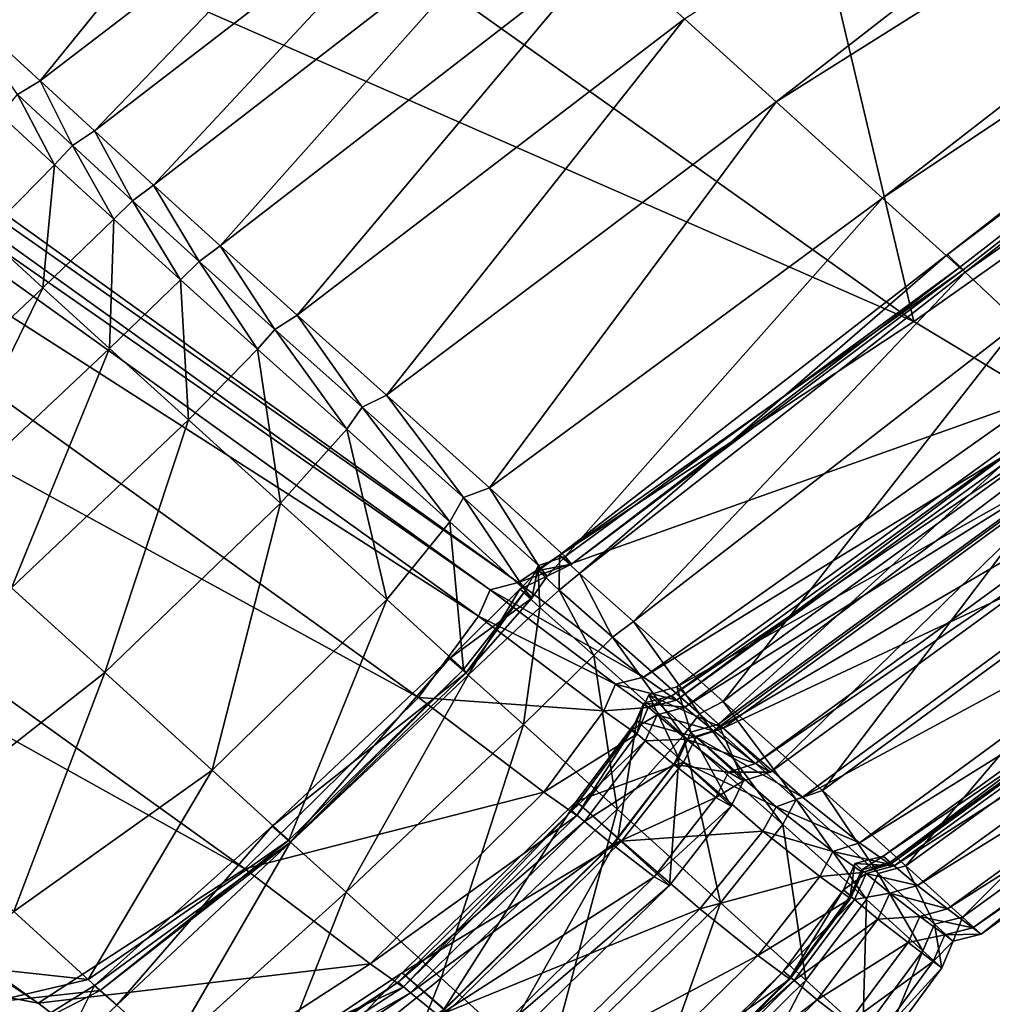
# Model space of a CAD drawing. Header units: millimetres. Extents: x 2387 to 13955, y -4964 to 364.
# Tile 755 of 1056: x 2548 to 2555, y 171 to 178. Entities that reach past the tile are written whole.
import ezdxf

# ---------------------------------------------------------------- set-up
doc = ezdxf.new("R2010")
doc.units = ezdxf.units.MM
doc.header["$MEASUREMENT"] = 0
doc.layers.add('Predefinito', color=7, linetype='Continuous', true_color=0x000000)

# ---------------------------------------------------------------- blocks, each defined once
blk = doc.blocks.new('Blocco 09')
at = {"layer": 'Predefinito'}
for points in [[(-860.8922, -78.61, 483.7118), (-868.8301, -83.9453, 483.7041), (-857.7695, -91.7982, 440.4934)], [(-857.7695, -91.7982, 440.4934), (-849.8315, -86.1936, 440.4954), (-860.8922, -78.61, 483.7118)], [(-857.7695, -91.7982, 440.4934), (-868.8301, -83.9453, 483.7041), (-871.6475, -85.7134, 483.6811)], [(-850.8221, -84.0773, 13.8751), (-858.7481, -90.2352, 13.9088), (-859.4015, -89.6432, 13.5169)], [(-858.7481, -90.2352, 13.9088), (-850.8221, -84.0773, 13.8751), (-850.0612, -84.7694, 14.7418)], [(-850.0612, -84.7694, 14.7418), (-857.9922, -90.9209, 14.7609), (-858.7481, -90.2352, 13.9088)], [(-857.9922, -90.9209, 14.7609), (-850.0612, -84.7694, 14.7418), (-849.5021, -85.2568, 15.6518)], [(-857.5287, -91.3222, 16.3586), (-849.5579, -85.0992, 16.3468), (-849.4541, -85.2363, 16.179)], [(-849.4541, -85.2363, 16.179), (-849.5579, -85.0992, 16.3468), (-857.5287, -91.3222, 16.3586)], [(-849.4541, -85.2363, 16.179), (-857.4023, -91.4463, 16.205), (-857.5287, -91.3222, 16.3586)], [(-857.5287, -91.3222, 16.3586), (-857.4164, -91.4298, 16.183), (-849.4541, -85.2363, 16.179)], [(-849.5021, -85.2568, 15.6518), (-849.4541, -85.2363, 16.179), (-857.4164, -91.4298, 16.183)], [(-857.4023, -91.4463, 16.205), (-849.4541, -85.2363, 16.179), (-849.0947, -85.6274, 16.2026)], [(-849.5021, -85.2568, 15.6518), (-857.4446, -91.4144, 15.6575), (-857.9922, -90.9209, 14.7609)], [(-857.4164, -91.4298, 16.183), (-857.4446, -91.4144, 15.6575), (-849.5021, -85.2568, 15.6518)], [(-849.0947, -85.6274, 16.2026), (-857.0176, -91.8081, 16.239), (-857.4023, -91.4463, 16.205)], [(-860.5871, -93.6558, 440.4881), (-871.6475, -85.7134, 483.6811), (-871.8464, -85.7658, 483.6657)], [(-871.6475, -85.7134, 483.6811), (-860.5871, -93.6558, 440.4881), (-857.7695, -91.7982, 440.4934)], [(-860.7862, -93.7081, 440.4846), (-871.8464, -85.7658, 483.6657), (-871.9285, -85.9542, 483.6811)], [(-871.8464, -85.7658, 483.6657), (-860.7862, -93.7081, 440.4846), (-860.5871, -93.6558, 440.4881)], [(-860.8683, -93.8967, 440.488), (-871.9285, -85.9542, 483.6811), (-872.3569, -86.5322, 483.704)], [(-871.9285, -85.9542, 483.6811), (-860.8683, -93.8967, 440.488), (-860.7862, -93.7081, 440.4846)], [(-849.8315, -86.1936, 440.4954), (-857.7695, -91.7982, 440.4934), (-856.8743, -92.3364, 435.4785)], [(-861.2964, -94.475, 440.4933), (-872.3569, -86.5322, 483.704), (-873.5945, -87.7534, 483.7117)], [(-872.3569, -86.5322, 483.704), (-861.2964, -94.475, 440.4933), (-860.8683, -93.8967, 440.488)], [(-863.9913, -90.0842, 13.3825), (-864.5934, -89.5336, 13.0422), (-861.8345, -87.4259, 12.9178)], [(-861.8345, -87.4259, 12.9178), (-861.2328, -87.9733, 13.2567), (-863.9913, -90.0842, 13.3825)], [(-862.5338, -95.6963, 440.495), (-873.5945, -87.7534, 483.7117), (-875.0635, -88.7107, 483.6549)], [(-873.5945, -87.7534, 483.7117), (-862.5338, -95.6963, 440.495), (-861.2964, -94.475, 440.4933)], [(-863.6047, -90.4401, 13.6059), (-863.9913, -90.0842, 13.3825), (-861.2328, -87.9733, 13.2567)], [(-861.2328, -87.9733, 13.2567), (-860.8504, -88.3216, 13.4777), (-863.6047, -90.4401, 13.6059)], [(-863.1838, -90.8265, 13.602), (-863.6047, -90.4401, 13.6059), (-860.8504, -88.3216, 13.4777)], [(-860.8504, -88.3216, 13.4777), (-860.4352, -88.7019, 13.4729), (-863.1838, -90.8265, 13.602)], [(-876.1865, -88.4968, 483.4846), (-865.1293, -96.4367, 440.4404), (-864.0037, -96.6528, 440.4814)], [(-864.0037, -96.6528, 440.4814), (-875.0635, -88.7107, 483.6549), (-876.1865, -88.4968, 483.4846)], [(-875.0635, -88.7107, 483.6549), (-864.0037, -96.6528, 440.4814), (-862.5338, -95.6963, 440.495)], [(-862.7087, -91.2588, 13.5526), (-863.1838, -90.8265, 13.602), (-860.4352, -88.7019, 13.4729)], [(-860.4352, -88.7019, 13.4729), (-859.9611, -89.1354, 13.425), (-862.7087, -91.2588, 13.5526)], [(-862.1601, -91.7523, 13.6394), (-862.7087, -91.2588, 13.5526), (-859.9611, -89.1354, 13.425)], [(-859.9611, -89.1354, 13.425), (-859.4015, -89.6432, 13.5169), (-862.1601, -91.7523, 13.6394)], [(-864.5934, -89.5336, 13.0422), (-863.9913, -90.0842, 13.3825), (-864.1523, -90.183, 13.4657)], [(-861.525, -92.322, 14.0116), (-862.1601, -91.7523, 13.6394), (-859.4015, -89.6432, 13.5169)], [(-859.4015, -89.6432, 13.5169), (-858.7481, -90.2352, 13.9088), (-861.525, -92.322, 14.0116)], [(-863.7604, -90.5453, 13.6912), (-864.1523, -90.183, 13.4657), (-863.9913, -90.0842, 13.3825)], [(-863.9913, -90.0842, 13.3825), (-863.6047, -90.4401, 13.6059), (-863.7604, -90.5453, 13.6912)], [(-863.8875, -90.6823, 13.6059), (-864.2737, -90.3266, 13.3826), (-864.1523, -90.183, 13.4657)], [(-864.1523, -90.183, 13.4657), (-863.7604, -90.5453, 13.6912), (-863.8875, -90.6823, 13.6059)], [(-860.79, -92.9827, 14.8183), (-861.525, -92.322, 14.0116), (-858.7481, -90.2352, 13.9088)], [(-858.7481, -90.2352, 13.9088), (-857.9922, -90.9209, 14.7609), (-860.79, -92.9827, 14.8183)], [(-864.2737, -90.3266, 13.3826), (-863.8875, -90.6823, 13.6059), (-864.3826, -91.1828, 13.4779)], [(-863.3341, -90.9381, 13.6886), (-863.7604, -90.5453, 13.6912), (-863.6047, -90.4401, 13.6059)], [(-863.6047, -90.4401, 13.6059), (-863.1838, -90.8265, 13.602), (-863.3341, -90.9381, 13.6886)], [(-863.4669, -91.0686, 13.602), (-863.8875, -90.6823, 13.6059), (-863.7604, -90.5453, 13.6912)], [(-863.7604, -90.5453, 13.6912), (-863.3341, -90.9381, 13.6886), (-863.4669, -91.0686, 13.602)], [(-863.9706, -91.5589, 13.4719), (-864.3826, -91.1828, 13.4779), (-863.8875, -90.6823, 13.6059)], [(-863.8875, -90.6823, 13.6059), (-863.4669, -91.0686, 13.602), (-863.9706, -91.5589, 13.4719)], [(-862.8584, -91.3713, 13.6386), (-863.3341, -90.9381, 13.6886), (-863.1838, -90.8265, 13.602)], [(-863.1838, -90.8265, 13.602), (-862.7087, -91.2588, 13.5526), (-862.8584, -91.3713, 13.6386)], [(-860.2517, -93.4718, 15.6717), (-860.79, -92.9827, 14.8183), (-857.9922, -90.9209, 14.7609)], [(-857.9922, -90.9209, 14.7609), (-857.4446, -91.4144, 15.6575), (-860.2517, -93.4718, 15.6717)], [(-862.9921, -91.5009, 13.5525), (-863.4669, -91.0686, 13.602), (-863.3341, -90.9381, 13.6886)], [(-863.3341, -90.9381, 13.6886), (-862.8584, -91.3713, 13.6386), (-862.9921, -91.5009, 13.5525)], [(-863.4972, -91.9895, 13.4234), (-863.9706, -91.5589, 13.4719), (-863.4669, -91.0686, 13.602)], [(-863.4669, -91.0686, 13.602), (-862.9921, -91.5009, 13.5525), (-863.4972, -91.9895, 13.4234)], [(-864.3826, -91.1828, 13.4779), (-863.9706, -91.5589, 13.4719), (-865.2336, -92.7498, 13.4284)], [(-862.3184, -91.8546, 13.7217), (-862.8584, -91.3713, 13.6386), (-862.7087, -91.2588, 13.5526)], [(-862.7087, -91.2588, 13.5526), (-862.1601, -91.7523, 13.6394), (-862.3184, -91.8546, 13.7217)], [(-860.1498, -93.5926, 16.2721), (-860.2931, -93.4619, 16.377), (-857.5287, -91.3222, 16.3586)], [(-857.4164, -91.4298, 16.183), (-857.5287, -91.3222, 16.3586), (-860.2931, -93.4619, 16.377)], [(-857.5287, -91.3222, 16.3586), (-857.4023, -91.4463, 16.205), (-860.1498, -93.5926, 16.2721)], [(-862.4433, -91.9944, 13.6394), (-862.9921, -91.5009, 13.5525), (-862.8584, -91.3713, 13.6386)], [(-862.8584, -91.3713, 13.6386), (-862.3184, -91.8546, 13.7217), (-862.4433, -91.9944, 13.6394)], [(-860.2065, -93.5266, 16.1841), (-860.2517, -93.4718, 15.6717), (-857.4446, -91.4144, 15.6575)], [(-857.4446, -91.4144, 15.6575), (-857.4164, -91.4298, 16.183), (-860.2065, -93.5266, 16.1841)], [(-860.2931, -93.4619, 16.377), (-860.2065, -93.5266, 16.1841), (-857.4164, -91.4298, 16.183)], [(-859.7651, -93.9346, 16.3455), (-860.1498, -93.5926, 16.2721), (-857.4023, -91.4463, 16.205)], [(-857.4023, -91.4463, 16.205), (-857.0176, -91.8081, 16.239), (-859.7651, -93.9346, 16.3455)], [(-862.9352, -92.4984, 13.5159), (-863.4972, -91.9895, 13.4234), (-862.9921, -91.5009, 13.5525)], [(-862.9921, -91.5009, 13.5525), (-862.4433, -91.9944, 13.6394), (-862.9352, -92.4984, 13.5159)], [(-864.761, -93.1792, 13.3801), (-865.2336, -92.7498, 13.4284), (-863.9706, -91.5589, 13.4719)], [(-863.9706, -91.5589, 13.4719), (-863.4972, -91.9895, 13.4234), (-864.761, -93.1792, 13.3801)], [(-861.6966, -92.4081, 14.0802), (-862.3184, -91.8546, 13.7217), (-862.1601, -91.7523, 13.6394)], [(-862.1601, -91.7523, 13.6394), (-861.525, -92.322, 14.0116), (-861.6966, -92.4081, 14.0802)], [(-856.8743, -92.3364, 435.4785), (-857.7695, -91.7982, 440.4934), (-860.5871, -93.6558, 440.4881)], [(-859.127, -94.5039, 17.0733), (-859.7651, -93.9346, 16.3455), (-857.0176, -91.8081, 16.239)], [(-857.0176, -91.8081, 16.239), (-856.3546, -92.4132, 16.9769), (-859.127, -94.5039, 17.0733)], [(-861.8076, -92.564, 14.0116), (-862.4433, -91.9944, 13.6394), (-862.3184, -91.8546, 13.7217)], [(-862.3184, -91.8546, 13.7217), (-861.6966, -92.4081, 14.0802), (-861.8076, -92.564, 14.0116)], [(-864.1943, -93.6938, 13.4745), (-864.761, -93.1792, 13.3801), (-863.4972, -91.9895, 13.4234)], [(-863.4972, -91.9895, 13.4234), (-862.9352, -92.4984, 13.5159), (-864.1943, -93.6938, 13.4745)], [(-862.2784, -93.0926, 13.9086), (-862.9352, -92.4984, 13.5159), (-862.4433, -91.9944, 13.6394)], [(-862.4433, -91.9944, 13.6394), (-861.8076, -92.564, 14.0116), (-862.2784, -93.0926, 13.9086)], [(-860.9761, -93.0516, 14.8566), (-861.6966, -92.4081, 14.0802), (-861.525, -92.322, 14.0116)], [(-861.525, -92.322, 14.0116), (-860.79, -92.9827, 14.8183), (-860.9761, -93.0516, 14.8566)], [(-859.1598, -94.6643, 426.6525), (-859.4573, -94.399, 426.4341), (-856.5965, -92.3202, 426.4522)], [(-856.2908, -92.6161, 426.3886), (-856.5965, -92.3202, 426.4522), (-859.4573, -94.399, 426.4341)], [(-856.5965, -92.3202, 426.4522), (-856.3163, -92.5959, 426.626), (-859.1598, -94.6643, 426.6525)], [(-860.5871, -93.6558, 440.4881), (-859.6941, -94.3295, 435.4875), (-856.8743, -92.3364, 435.4785)], [(-856.6349, -92.4531, 433.661), (-856.8743, -92.3364, 435.4785), (-859.6941, -94.3295, 435.4875)], [(-861.0723, -93.2245, 14.8183), (-861.8076, -92.564, 14.0116), (-861.6966, -92.4081, 14.0802)], [(-861.6966, -92.4081, 14.0802), (-860.9761, -93.0516, 14.8566), (-861.0723, -93.2245, 14.8183)], [(-859.6941, -94.3295, 435.4875), (-859.4599, -94.4949, 433.6596), (-856.6349, -92.4531, 433.661)], [(-859.4599, -94.4949, 433.6596), (-859.4924, -94.4625, 433.4335), (-856.6653, -92.4166, 433.4569)], [(-856.5795, -92.4954, 433.2825), (-856.6653, -92.4166, 433.4569), (-859.4924, -94.4625, 433.4335)], [(-856.6653, -92.4166, 433.4569), (-856.6349, -92.4531, 433.661), (-859.4599, -94.4949, 433.6596)], [(-858.4192, -95.1377, 18.7744), (-859.127, -94.5039, 17.0733), (-856.3546, -92.4132, 16.9769)], [(-856.3546, -92.4132, 16.9769), (-855.6177, -93.0813, 18.7102), (-858.4192, -95.1377, 18.7744)], [(-863.5303, -94.2969, 13.8742), (-864.1943, -93.6938, 13.4745), (-862.9352, -92.4984, 13.5159)], [(-862.9352, -92.4984, 13.5159), (-862.2784, -93.0926, 13.9086), (-863.5303, -94.2969, 13.8742)], [(-859.4924, -94.4625, 433.4335), (-859.3995, -94.5431, 433.238), (-856.5795, -92.4954, 433.2825)], [(-856.3848, -92.6633, 432.3793), (-856.5795, -92.4954, 433.2825), (-859.3995, -94.5431, 433.238)], [(-861.5211, -93.7788, 14.7609), (-862.2784, -93.0926, 13.9086), (-861.8076, -92.564, 14.0116)], [(-861.8076, -92.564, 14.0116), (-861.0723, -93.2245, 14.8183), (-861.5211, -93.7788, 14.7609)], [(-858.7883, -95.007, 427.6251), (-859.1598, -94.6643, 426.6525), (-856.3163, -92.5959, 426.626)], [(-856.3163, -92.5959, 426.626), (-855.9728, -92.9512, 427.5811), (-858.7883, -95.007, 427.6251)], [(-859.4573, -94.399, 426.4341), (-859.1269, -94.6932, 426.3292), (-856.2908, -92.6161, 426.3886)], [(-859.3995, -94.5431, 433.238), (-859.1959, -94.712, 432.3365), (-856.3848, -92.6633, 432.3793)], [(-856.0892, -92.8945, 429.9888), (-856.3848, -92.6633, 432.3793), (-859.1959, -94.712, 432.3365)], [(-855.7566, -93.1167, 425.5984), (-856.2908, -92.6161, 426.3886), (-859.1269, -94.6932, 426.3292)], [(-859.1959, -94.712, 432.3365), (-858.8962, -94.9448, 429.9927), (-856.0892, -92.8945, 429.9888)], [(-855.9728, -92.9512, 427.5811), (-856.0892, -92.8945, 429.9888), (-858.8962, -94.9448, 429.9927)], [(-858.8962, -94.9448, 429.9927), (-858.7883, -95.007, 427.6251), (-855.9728, -92.9512, 427.5811)], [(-860.4418, -93.5359, 15.681), (-860.9761, -93.0516, 14.8566), (-860.79, -92.9827, 14.8183)], [(-860.79, -92.9827, 14.8183), (-860.2517, -93.4718, 15.6717), (-860.4418, -93.5359, 15.681)], [(-862.7655, -94.9919, 14.7418), (-863.5303, -94.2969, 13.8742), (-862.2784, -93.0926, 13.9086)], [(-862.2784, -93.0926, 13.9086), (-861.5211, -93.7788, 14.7609), (-862.7655, -94.9919, 14.7418)], [(-860.5337, -93.7135, 15.6718), (-861.0723, -93.2245, 14.8183), (-860.9761, -93.0516, 14.8566)], [(-860.9761, -93.0516, 14.8566), (-860.4418, -93.5359, 15.681), (-860.5337, -93.7135, 15.6718)], [(-857.8255, -95.6735, 21.7676), (-858.4192, -95.1377, 18.7744), (-855.6177, -93.0813, 18.7102)], [(-855.6177, -93.0813, 18.7102), (-855.0111, -93.6324, 21.7303), (-857.8255, -95.6735, 21.7676)], [(-859.1269, -94.6932, 426.3292), (-858.562, -95.1843, 425.5258), (-855.7566, -93.1167, 425.5984)], [(-855.3517, -93.4553, 423.2449), (-855.7566, -93.1167, 425.5984), (-858.562, -95.1843, 425.5258)], [(-860.9764, -94.275, 15.6579), (-861.5211, -93.7788, 14.7609), (-861.0723, -93.2245, 14.8183)], [(-861.0723, -93.2245, 14.8183), (-860.5337, -93.7135, 15.6718), (-860.9764, -94.275, 15.6579)], [(-860.294, -93.7103, 16.3159), (-860.4442, -93.5715, 16.388), (-860.2931, -93.4619, 16.377)], [(-860.2065, -93.5266, 16.1841), (-860.2931, -93.4619, 16.377), (-860.4442, -93.5715, 16.388)], [(-860.379, -93.6112, 16.1839), (-860.4418, -93.5359, 15.681), (-860.2517, -93.4718, 15.6717)], [(-860.2517, -93.4718, 15.6717), (-860.2065, -93.5266, 16.1841), (-860.379, -93.6112, 16.1839)], [(-860.2931, -93.4619, 16.377), (-860.1498, -93.5926, 16.2721), (-860.294, -93.7103, 16.3159)], [(-858.562, -95.1843, 425.5258), (-858.1554, -95.5093, 423.2119), (-855.3517, -93.4553, 423.2449)], [(-855.1223, -93.6221, 420.842), (-855.3517, -93.4553, 423.2449), (-858.1554, -95.5093, 423.2119)], [(-860.4319, -93.8344, 16.2722), (-860.5751, -93.7038, 16.3772), (-860.4442, -93.5715, 16.388)], [(-860.379, -93.6112, 16.1839), (-860.4442, -93.5715, 16.388), (-860.5751, -93.7038, 16.3772)], [(-860.4885, -93.7684, 16.1842), (-860.5337, -93.7135, 15.6718), (-860.4418, -93.5359, 15.681)], [(-860.4418, -93.5359, 15.681), (-860.379, -93.6112, 16.1839), (-860.4885, -93.7684, 16.1842)], [(-860.4442, -93.5715, 16.388), (-860.379, -93.6112, 16.1839), (-860.2065, -93.5266, 16.1841)], [(-860.4442, -93.5715, 16.388), (-860.294, -93.7103, 16.3159), (-860.4319, -93.8344, 16.2722)], [(-855.0873, -93.6282, 419.5207), (-855.1601, -93.5593, 419.7047), (-857.9882, -95.604, 419.693)], [(-857.9399, -95.6491, 419.914), (-857.9882, -95.604, 419.693), (-855.1601, -93.5593, 419.7047)], [(-855.1601, -93.5593, 419.7047), (-855.1151, -93.607, 419.9036), (-857.9399, -95.6491, 419.914)], [(-859.6941, -94.3295, 435.4875), (-860.5871, -93.6558, 440.4881), (-860.7862, -93.7081, 440.4846)], [(-860.5751, -93.7038, 16.3772), (-860.4885, -93.7684, 16.1842), (-860.379, -93.6112, 16.1839)], [(-859.9155, -94.0447, 16.4163), (-860.294, -93.7103, 16.3159), (-860.1498, -93.5926, 16.2721)], [(-860.1498, -93.5926, 16.2721), (-859.7651, -93.9346, 16.3455), (-859.9155, -94.0447, 16.4163)], [(-858.1554, -95.5093, 423.2119), (-857.9379, -95.6652, 420.8528), (-855.1223, -93.6221, 420.842)], [(-857.9882, -95.604, 419.693), (-857.9096, -95.6733, 419.4873), (-855.0873, -93.6282, 419.5207)], [(-857.9379, -95.6652, 420.8528), (-857.9399, -95.6491, 419.914), (-855.1151, -93.607, 419.9036)], [(-855.1151, -93.607, 419.9036), (-855.1223, -93.6221, 420.842), (-857.9379, -95.6652, 420.8528)], [(-854.9279, -93.7697, 417.6925), (-855.0873, -93.6282, 419.5207), (-857.9096, -95.6733, 419.4873)], [(-857.4231, -96.0384, 25.3152), (-857.8255, -95.6735, 21.7676), (-855.0111, -93.6324, 21.7303)], [(-855.0111, -93.6324, 21.7303), (-854.6052, -94.0017, 25.2979), (-857.4231, -96.0384, 25.3152)], [(-864.1943, -93.6938, 13.4745), (-863.5303, -94.2969, 13.8742), (-864.8813, -95.358, 14.1239)], [(-860.9434, -94.3156, 16.2068), (-861.0761, -94.1973, 16.3611), (-860.5751, -93.7038, 16.3772)], [(-860.4885, -93.7684, 16.1842), (-860.5751, -93.7038, 16.3772), (-861.0761, -94.1973, 16.3611)], [(-860.9576, -94.2991, 16.1848), (-860.9764, -94.275, 15.6579), (-860.5337, -93.7135, 15.6718)], [(-860.5337, -93.7135, 15.6718), (-860.4885, -93.7684, 16.1842), (-860.9576, -94.2991, 16.1848)], [(-860.5751, -93.7038, 16.3772), (-860.4319, -93.8344, 16.2722), (-860.9434, -94.3156, 16.2068)], [(-859.8936, -94.3815, 435.4935), (-860.7862, -93.7081, 440.4846), (-860.8683, -93.8967, 440.488)], [(-860.7862, -93.7081, 440.4846), (-859.8936, -94.3815, 435.4935), (-859.6941, -94.3295, 435.4875)], [(-860.047, -94.1762, 16.3455), (-860.4319, -93.8344, 16.2722), (-860.294, -93.7103, 16.3159)], [(-860.294, -93.7103, 16.3159), (-859.9155, -94.0447, 16.4163), (-860.047, -94.1762, 16.3455)], [(-862.2186, -95.4906, 15.6534), (-862.7655, -94.9919, 14.7418), (-861.5211, -93.7788, 14.7609)], [(-861.5211, -93.7788, 14.7609), (-860.9764, -94.275, 15.6579), (-862.2186, -95.4906, 15.6534)], [(-861.0761, -94.1973, 16.3611), (-860.9576, -94.2991, 16.1848), (-860.4885, -93.7684, 16.1842)], [(-857.9096, -95.6733, 419.4873), (-857.7433, -95.813, 417.6496), (-854.9279, -93.7697, 417.6925)], [(-854.7129, -93.94, 412.5611), (-854.9279, -93.7697, 417.6925), (-857.7433, -95.813, 417.6496)], [(-860.5491, -94.6685, 16.2394), (-860.9434, -94.3156, 16.2068), (-860.4319, -93.8344, 16.2722)], [(-860.4319, -93.8344, 16.2722), (-860.047, -94.1762, 16.3455), (-860.5491, -94.6685, 16.2394)], [(-859.9753, -94.5705, 435.4874), (-860.8683, -93.8967, 440.488), (-861.2964, -94.475, 440.4933)], [(-860.8683, -93.8967, 440.488), (-859.9753, -94.5705, 435.4874), (-859.8936, -94.3815, 435.4935)], [(-859.296, -94.5919, 17.1376), (-859.9155, -94.0447, 16.4163), (-859.7651, -93.9346, 16.3455)], [(-859.7651, -93.9346, 16.3455), (-859.127, -94.5039, 17.0733), (-859.296, -94.5919, 17.1376)], [(-857.7433, -95.813, 417.6496), (-857.5285, -95.9796, 412.5323), (-854.7129, -93.94, 412.5611)], [(-854.5308, -94.0785, 360.7457), (-854.7129, -93.94, 412.5611), (-857.5285, -95.9796, 412.5323)], [(-857.2891, -96.1599, 28.6798), (-857.4231, -96.0384, 25.3152), (-854.6052, -94.0017, 25.2979)], [(-854.6052, -94.0017, 25.2979), (-854.4699, -94.1247, 28.6734), (-857.2891, -96.1599, 28.6798)], [(-859.4087, -94.7452, 17.0733), (-860.047, -94.1762, 16.3455), (-859.9155, -94.0447, 16.4163)], [(-859.9155, -94.0447, 16.4163), (-859.296, -94.5919, 17.1376), (-859.4087, -94.7452, 17.0733)], [(-857.5285, -95.9796, 412.5323), (-857.3492, -96.1146, 360.7367), (-854.5308, -94.0785, 360.7457)], [(-854.47, -94.1247, 218.8655), (-854.5308, -94.0785, 360.7457), (-857.3492, -96.1146, 360.7367)], [(-857.3492, -96.1146, 360.7367), (-857.2894, -96.1596, 218.8641), (-854.47, -94.1247, 218.8655)], [(-857.2894, -96.1596, 218.8641), (-857.2894, -96.1597, 77.8624), (-854.47, -94.1247, 77.8611)], [(-854.47, -94.1247, 77.8611), (-854.47, -94.1247, 218.8655), (-857.2894, -96.1596, 218.8641)], [(-857.2894, -96.1597, 77.8624), (-857.2891, -96.1599, 28.6798), (-854.4699, -94.1247, 28.6734)], [(-854.4699, -94.1247, 28.6734), (-854.47, -94.1247, 77.8611), (-857.2894, -96.1597, 77.8624)], [(-862.2085, -95.5047, 16.1853), (-862.3376, -95.3906, 16.3563), (-861.0761, -94.1973, 16.3611)], [(-860.9576, -94.2991, 16.1848), (-861.0761, -94.1973, 16.3611), (-862.3376, -95.3906, 16.3563)], [(-861.0761, -94.1973, 16.3611), (-860.9434, -94.3156, 16.2068), (-862.2085, -95.5047, 16.1853)], [(-859.8826, -95.2703, 16.9769), (-860.5491, -94.6685, 16.2394), (-860.047, -94.1762, 16.3455)], [(-860.047, -94.1762, 16.3455), (-859.4087, -94.7452, 17.0733), (-859.8826, -95.2703, 16.9769)], [(-862.2085, -95.5047, 16.1853), (-862.2186, -95.4906, 15.6534), (-860.9764, -94.275, 15.6579)], [(-860.9764, -94.275, 15.6579), (-860.9576, -94.2991, 16.1848), (-862.2085, -95.5047, 16.1853)], [(-864.1777, -95.9991, 14.8815), (-864.8813, -95.358, 14.1239), (-863.5303, -94.2969, 13.8742)], [(-863.5303, -94.2969, 13.8742), (-862.7655, -94.9919, 14.7418), (-864.1777, -95.9991, 14.8815)], [(-862.3376, -95.3906, 16.3563), (-862.2085, -95.5047, 16.1853), (-860.9576, -94.2991, 16.1848)], [(-861.8111, -95.8611, 16.2041), (-862.2085, -95.5047, 16.1853), (-860.9434, -94.3156, 16.2068)], [(-860.9434, -94.3156, 16.2068), (-860.5491, -94.6685, 16.2394), (-861.8111, -95.8611, 16.2041)], [(-859.4599, -94.4949, 433.6596), (-859.6941, -94.3295, 435.4875), (-859.8936, -94.3815, 435.4935)], [(-859.6597, -94.5469, 433.659), (-859.8936, -94.3815, 435.4935), (-859.9753, -94.5705, 435.4874)], [(-859.8936, -94.3815, 435.4935), (-859.6597, -94.5469, 433.659), (-859.4599, -94.4949, 433.6596)], [(-859.3563, -94.722, 426.6709), (-859.6549, -94.4556, 426.4231), (-859.4573, -94.399, 426.4341)], [(-859.1269, -94.6932, 426.3292), (-859.4573, -94.399, 426.4341), (-859.6549, -94.4556, 426.4231)], [(-859.4573, -94.399, 426.4341), (-859.1598, -94.6643, 426.6525), (-859.3563, -94.722, 426.6709)], [(-860.4031, -95.1494, 435.4783), (-861.2964, -94.475, 440.4933), (-862.5338, -95.6963, 440.495)], [(-861.2964, -94.475, 440.4933), (-860.4031, -95.1494, 435.4783), (-859.9753, -94.5705, 435.4874)], [(-859.4427, -94.9066, 426.6524), (-859.7405, -94.6416, 426.434), (-859.6549, -94.4556, 426.4231)], [(-859.3184, -94.7567, 426.2904), (-859.6549, -94.4556, 426.4231), (-859.7405, -94.6416, 426.434)], [(-859.6597, -94.5469, 433.659), (-859.6915, -94.5158, 433.4182), (-859.4924, -94.4625, 433.4335)], [(-859.3995, -94.5431, 433.238), (-859.4924, -94.4625, 433.4335), (-859.6915, -94.5158, 433.4182)], [(-859.4924, -94.4625, 433.4335), (-859.4599, -94.4949, 433.6596), (-859.6597, -94.5469, 433.659)], [(-859.6549, -94.4556, 426.4231), (-859.3184, -94.7567, 426.2904), (-859.1269, -94.6932, 426.3292)], [(-859.6549, -94.4556, 426.4231), (-859.3563, -94.722, 426.6709), (-859.4427, -94.9066, 426.6524)], [(-859.9753, -94.5705, 435.4874), (-859.7414, -94.7361, 433.6596), (-859.6597, -94.5469, 433.659)], [(-859.7414, -94.7361, 433.6596), (-859.7742, -94.7041, 433.4334), (-859.6915, -94.5158, 433.4182)], [(-859.5961, -94.5993, 433.2085), (-859.6915, -94.5158, 433.4182), (-859.7742, -94.7041, 433.4334)], [(-859.6915, -94.5158, 433.4182), (-859.6597, -94.5469, 433.659), (-859.7414, -94.7361, 433.6596)], [(-859.6915, -94.5158, 433.4182), (-859.5961, -94.5993, 433.2085), (-859.3995, -94.5431, 433.238)], [(-859.1959, -94.712, 432.3365), (-859.3995, -94.5431, 433.238), (-859.5961, -94.5993, 433.2085)], [(-858.6076, -95.2028, 18.8172), (-859.296, -94.5919, 17.1376), (-859.127, -94.5039, 17.0733)], [(-859.127, -94.5039, 17.0733), (-858.4192, -95.1377, 18.7744), (-858.6076, -95.2028, 18.8172)], [(-859.7414, -94.7361, 433.6596), (-859.9753, -94.5705, 435.4874), (-860.4031, -95.1494, 435.4783)], [(-859.7742, -94.7041, 433.4334), (-859.6814, -94.7847, 433.2379), (-859.5961, -94.5993, 433.2085)], [(-859.3897, -94.7714, 432.3081), (-859.5961, -94.5993, 433.2085), (-859.6814, -94.7847, 433.2379)], [(-859.5961, -94.5993, 433.2085), (-859.3897, -94.7714, 432.3081), (-859.1959, -94.712, 432.3365)], [(-858.7006, -95.3788, 18.7744), (-859.4087, -94.7452, 17.0733), (-859.296, -94.5919, 17.1376)], [(-859.296, -94.5919, 17.1376), (-858.6076, -95.2028, 18.8172), (-858.7006, -95.3788, 18.7744)], [(-861.1352, -96.4738, 16.9448), (-861.8111, -95.8611, 16.2041), (-860.5491, -94.6685, 16.2394)], [(-860.5491, -94.6685, 16.2394), (-859.8826, -95.2703, 16.9769), (-861.1352, -96.4738, 16.9448)], [(-860.1691, -95.3152, 433.6605), (-860.2032, -95.2816, 433.4563), (-859.7742, -94.7041, 433.4334)], [(-859.6814, -94.7847, 433.2379), (-859.7742, -94.7041, 433.4334), (-860.2032, -95.2816, 433.4563)], [(-859.8767, -95.4784, 426.6245), (-860.1731, -95.2152, 426.4501), (-859.7405, -94.6416, 426.434)], [(-859.4099, -94.9356, 426.3291), (-859.7405, -94.6416, 426.434), (-860.1731, -95.2152, 426.4501)], [(-859.7742, -94.7041, 433.4334), (-859.7414, -94.7361, 433.6596), (-860.1691, -95.3152, 433.6605)], [(-859.7405, -94.6416, 426.434), (-859.4427, -94.9066, 426.6524), (-859.8767, -95.4784, 426.6245)], [(-859.7405, -94.6416, 426.434), (-859.4099, -94.9356, 426.3291), (-859.3184, -94.7567, 426.2904)], [(-858.9811, -95.068, 427.6546), (-859.3563, -94.722, 426.6709), (-859.1598, -94.6643, 426.6525)], [(-858.562, -95.1843, 425.5258), (-859.1269, -94.6932, 426.3292), (-859.3184, -94.7567, 426.2904)], [(-859.1598, -94.6643, 426.6525), (-858.7883, -95.007, 427.6251), (-858.9811, -95.068, 427.6546)], [(-860.4031, -95.1494, 435.4783), (-860.1691, -95.3152, 433.6605), (-859.7414, -94.7361, 433.6596)], [(-859.1451, -95.9381, 18.7102), (-859.8826, -95.2703, 16.9769), (-859.4087, -94.7452, 17.0733)], [(-859.6814, -94.7847, 433.2379), (-859.4778, -94.9535, 432.3365), (-859.3897, -94.7714, 432.3081)], [(-859.0886, -95.0061, 429.9952), (-859.3897, -94.7714, 432.3081), (-859.4778, -94.9535, 432.3365)], [(-859.0705, -95.2488, 427.625), (-859.4427, -94.9066, 426.6524), (-859.3563, -94.722, 426.6709)], [(-858.7481, -95.2532, 425.4776), (-859.3184, -94.7567, 426.2904), (-859.4099, -94.9356, 426.3291)], [(-859.4087, -94.7452, 17.0733), (-858.7006, -95.3788, 18.7744), (-859.1451, -95.9381, 18.7102)], [(-858.8962, -94.9448, 429.9927), (-859.1959, -94.712, 432.3365), (-859.3897, -94.7714, 432.3081)], [(-859.3897, -94.7714, 432.3081), (-859.0886, -95.0061, 429.9952), (-858.8962, -94.9448, 429.9927)], [(-859.3563, -94.722, 426.6709), (-858.9811, -95.068, 427.6546), (-859.0705, -95.2488, 427.625)], [(-859.3184, -94.7567, 426.2904), (-858.7481, -95.2532, 425.4776), (-858.562, -95.1843, 425.5258)], [(-860.2032, -95.2816, 433.4563), (-860.1141, -95.3578, 433.2821), (-859.6814, -94.7847, 433.2379)], [(-859.4778, -94.9535, 432.3365), (-859.6814, -94.7847, 433.2379), (-860.1141, -95.3578, 433.2821)], [(-859.5093, -95.815, 427.5807), (-859.8767, -95.4784, 426.6245), (-859.4427, -94.9066, 426.6524)], [(-859.4427, -94.9066, 426.6524), (-859.0705, -95.2488, 427.625), (-859.5093, -95.815, 427.5807)], [(-860.1731, -95.2152, 426.4501), (-859.8514, -95.4987, 426.3872), (-859.4099, -94.9356, 426.3291)], [(-860.1141, -95.3578, 433.2821), (-859.9146, -95.5219, 432.3792), (-859.4778, -94.9535, 432.3365)], [(-859.1782, -95.1864, 429.9927), (-859.4778, -94.9535, 432.3365), (-859.9146, -95.5219, 432.3792)], [(-858.8443, -95.4261, 425.5258), (-859.4099, -94.9356, 426.3291), (-859.8514, -95.4987, 426.3872)], [(-859.4778, -94.9535, 432.3365), (-859.1782, -95.1864, 429.9927), (-859.0886, -95.0061, 429.9952)], [(-859.4099, -94.9356, 426.3291), (-858.8443, -95.4261, 425.5258), (-858.7481, -95.2532, 425.4776)], [(-858.7883, -95.007, 427.6251), (-858.8962, -94.9448, 429.9927), (-859.0886, -95.0061, 429.9952)], [(-863.6482, -96.4825, 15.6881), (-864.1777, -95.9991, 14.8815), (-862.7655, -94.9919, 14.7418)], [(-862.7655, -94.9919, 14.7418), (-862.2186, -95.4906, 15.6534), (-863.6482, -96.4825, 15.6881)], [(-858.9811, -95.068, 427.6546), (-859.0886, -95.0061, 429.9952), (-859.1782, -95.1864, 429.9927)], [(-859.0886, -95.0061, 429.9952), (-858.9811, -95.068, 427.6546), (-858.7883, -95.007, 427.6251)], [(-859.1782, -95.1864, 429.9927), (-859.0705, -95.2488, 427.625), (-858.9811, -95.068, 427.6546)], [(-862.5338, -95.6963, 440.495), (-861.6403, -96.3709, 435.4752), (-860.4031, -95.1494, 435.4783)], [(-860.1691, -95.3152, 433.6605), (-860.4031, -95.1494, 435.4783), (-861.6403, -96.3709, 435.4752)], [(-859.9146, -95.5219, 432.3792), (-859.6174, -95.7519, 429.9889), (-859.1782, -95.1864, 429.9927)], [(-859.0705, -95.2488, 427.625), (-859.1782, -95.1864, 429.9927), (-859.6174, -95.7519, 429.9889)], [(-858.1554, -95.5093, 423.2119), (-858.562, -95.1843, 425.5258), (-858.7481, -95.2532, 425.4776)], [(-858.0223, -95.7284, 21.7924), (-858.6076, -95.2028, 18.8172), (-858.4192, -95.1377, 18.7744)], [(-858.4192, -95.1377, 18.7744), (-857.8255, -95.6735, 21.7676), (-858.0223, -95.7284, 21.7924)], [(-861.116, -96.6973, 426.6149), (-861.4117, -96.4346, 426.4549), (-860.1731, -95.2152, 426.4501)], [(-859.8514, -95.4987, 426.3872), (-860.1731, -95.2152, 426.4501), (-861.4117, -96.4346, 426.4549)], [(-860.388, -97.153, 18.6888), (-861.1352, -96.4738, 16.9448), (-859.8826, -95.2703, 16.9769)], [(-860.1731, -95.2152, 426.4501), (-859.8767, -95.4784, 426.6245), (-861.116, -96.6973, 426.6149)], [(-859.8826, -95.2703, 16.9769), (-859.1451, -95.9381, 18.7102), (-860.388, -97.153, 18.6888)], [(-859.6174, -95.7519, 429.9889), (-859.5093, -95.815, 427.5807), (-859.0705, -95.2488, 427.625)], [(-858.3455, -95.5729, 423.1898), (-858.7481, -95.2532, 425.4776), (-858.8443, -95.4261, 425.5258)], [(-858.7481, -95.2532, 425.4776), (-858.3455, -95.5729, 423.1898), (-858.1554, -95.5093, 423.2119)], [(-858.1066, -95.9143, 21.7676), (-858.7006, -95.3788, 18.7744), (-858.6076, -95.2028, 18.8172)], [(-858.6076, -95.2028, 18.8172), (-858.0223, -95.7284, 21.7924), (-858.1066, -95.9143, 21.7676)], [(-861.6403, -96.3709, 435.4752), (-861.4062, -96.5367, 433.6607), (-860.1691, -95.3152, 433.6605)], [(-861.4062, -96.5367, 433.6607), (-861.4408, -96.5025, 433.4638), (-860.2032, -95.2816, 433.4563)], [(-860.1141, -95.3578, 433.2821), (-860.2032, -95.2816, 433.4563), (-861.4408, -96.5025, 433.4638)], [(-860.2032, -95.2816, 433.4563), (-860.1691, -95.3152, 433.6605), (-861.4062, -96.5367, 433.6607)], [(-863.4455, -96.6668, 16.3445), (-863.6042, -96.5267, 16.3965), (-862.3376, -95.3906, 16.3563)], [(-862.2085, -95.5047, 16.1853), (-862.3376, -95.3906, 16.3563), (-863.6042, -96.5267, 16.3965)], [(-862.3376, -95.3906, 16.3563), (-862.2085, -95.5047, 16.1853), (-863.4455, -96.6668, 16.3445)], [(-861.4408, -96.5025, 433.4638), (-861.353, -96.5773, 433.2968), (-860.1141, -95.3578, 433.2821)], [(-859.9146, -95.5219, 432.3792), (-860.1141, -95.3578, 433.2821), (-861.353, -96.5773, 433.2968)], [(-858.5381, -96.4887, 21.7303), (-859.1451, -95.9381, 18.7102), (-858.7006, -95.3788, 18.7744)], [(-858.7006, -95.3788, 18.7744), (-858.1066, -95.9143, 21.7676), (-858.5381, -96.4887, 21.7303)], [(-860.7501, -97.0322, 427.5658), (-861.116, -96.6973, 426.6149), (-859.8767, -95.4784, 426.6245)], [(-859.8767, -95.4784, 426.6245), (-859.5093, -95.815, 427.5807), (-860.7501, -97.0322, 427.5658)], [(-859.8514, -95.4987, 426.3872), (-859.2931, -95.9805, 425.5981), (-858.8443, -95.4261, 425.5258)], [(-858.4372, -95.7507, 423.2119), (-858.8443, -95.4261, 425.5258), (-859.2931, -95.9805, 425.5981)], [(-858.8443, -95.4261, 425.5258), (-858.4372, -95.7507, 423.2119), (-858.3455, -95.5729, 423.1898)], [(-863.5644, -96.5618, 16.1853), (-863.6482, -96.4825, 15.6881), (-862.2186, -95.4906, 15.6534)], [(-863.6042, -96.5267, 16.3965), (-863.5644, -96.5618, 16.1853), (-862.2085, -95.5047, 16.1853)], [(-862.2186, -95.4906, 15.6534), (-862.2085, -95.5047, 16.1853), (-863.5644, -96.5618, 16.1853)], [(-863.0746, -96.9998, 16.4613), (-863.4455, -96.6668, 16.3445), (-862.2085, -95.5047, 16.1853)], [(-862.2085, -95.5047, 16.1853), (-861.8111, -95.8611, 16.2041), (-863.0746, -96.9998, 16.4613)], [(-861.4117, -96.4346, 426.4549), (-861.0931, -96.7146, 426.4062), (-859.8514, -95.4987, 426.3872)], [(-861.353, -96.5773, 433.2968), (-861.1548, -96.7398, 432.3935), (-859.9146, -95.5219, 432.3792)], [(-859.6174, -95.7519, 429.9889), (-859.9146, -95.5219, 432.3792), (-861.1548, -96.7398, 432.3935)], [(-859.2931, -95.9805, 425.5981), (-859.8514, -95.4987, 426.3872), (-861.0931, -96.7146, 426.4062)], [(-857.9379, -95.6652, 420.8528), (-858.1554, -95.5093, 423.2119), (-858.3455, -95.5729, 423.1898)], [(-858.1346, -95.7207, 420.86), (-858.3455, -95.5729, 423.1898), (-858.4372, -95.7507, 423.2119)], [(-858.3455, -95.5729, 423.1898), (-858.1346, -95.7207, 420.86), (-857.9379, -95.6652, 420.8528)], [(-857.9096, -95.6733, 419.4873), (-857.9882, -95.604, 419.693), (-858.188, -95.6565, 419.6853)], [(-858.1395, -95.7014, 419.9211), (-858.188, -95.6565, 419.6853), (-857.9882, -95.604, 419.693)], [(-857.9882, -95.604, 419.693), (-857.9399, -95.6491, 419.914), (-858.1395, -95.7014, 419.9211)], [(-858.1077, -95.7276, 419.4652), (-858.188, -95.6565, 419.6853), (-858.27, -95.8455, 419.693)], [(-858.2215, -95.8904, 419.914), (-858.27, -95.8455, 419.693), (-858.188, -95.6565, 419.6853)], [(-858.188, -95.6565, 419.6853), (-858.1395, -95.7014, 419.9211), (-858.2215, -95.8904, 419.914)], [(-858.188, -95.6565, 419.6853), (-858.1077, -95.7276, 419.4652), (-857.9096, -95.6733, 419.4873)], [(-858.1346, -95.7207, 420.86), (-858.1395, -95.7014, 419.9211), (-857.9399, -95.6491, 419.914)], [(-857.9399, -95.6491, 419.914), (-857.9379, -95.6652, 420.8528), (-858.1346, -95.7207, 420.86)], [(-857.7433, -95.813, 417.6496), (-857.9096, -95.6733, 419.4873), (-858.1077, -95.7276, 419.4652)], [(-857.6222, -96.0904, 25.3267), (-858.0223, -95.7284, 21.7924), (-857.8255, -95.6735, 21.7676)], [(-857.8255, -95.6735, 21.7676), (-857.4231, -96.0384, 25.3152), (-857.6222, -96.0904, 25.3267)], [(-861.6403, -96.3709, 435.4752), (-862.5338, -95.6963, 440.495), (-864.0037, -96.6528, 440.4814)], [(-861.1548, -96.7398, 432.3935), (-860.8584, -96.9689, 429.9876), (-859.6174, -95.7519, 429.9889)], [(-859.5093, -95.815, 427.5807), (-859.6174, -95.7519, 429.9889), (-860.8584, -96.9689, 429.9876)], [(-859.2931, -95.9805, 425.5981), (-858.8796, -96.3125, 423.2449), (-858.4372, -95.7507, 423.2119)], [(-858.2194, -95.9064, 420.8528), (-858.4372, -95.7507, 423.2119), (-858.8796, -96.3125, 423.2449)], [(-858.4372, -95.7507, 423.2119), (-858.2194, -95.9064, 420.8528), (-858.1346, -95.7207, 420.86)], [(-858.27, -95.8455, 419.693), (-858.1914, -95.9147, 419.4873), (-858.1077, -95.7276, 419.4652)], [(-858.2194, -95.9064, 420.8528), (-858.2215, -95.8904, 419.914), (-858.1395, -95.7014, 419.9211)], [(-858.1395, -95.7014, 419.9211), (-858.1346, -95.7207, 420.86), (-858.2194, -95.9064, 420.8528)], [(-857.9399, -95.8686, 417.621), (-858.1077, -95.7276, 419.4652), (-858.1914, -95.9147, 419.4873)], [(-858.1077, -95.7276, 419.4652), (-857.9399, -95.8686, 417.621), (-857.7433, -95.813, 417.6496)], [(-857.7038, -96.2791, 25.3152), (-858.1066, -95.9143, 21.7676), (-858.0223, -95.7284, 21.7924)], [(-858.0223, -95.7284, 21.7924), (-857.6222, -96.0904, 25.3267), (-857.7038, -96.2791, 25.3152)], [(-860.8584, -96.9689, 429.9876), (-860.7501, -97.0322, 427.5658), (-859.5093, -95.815, 427.5807)], [(-857.5285, -95.9796, 412.5323), (-857.7433, -95.813, 417.6496), (-857.9399, -95.8686, 417.621)], [(-862.4775, -97.543, 17.1786), (-863.0746, -96.9998, 16.4613), (-861.8111, -95.8611, 16.2041)], [(-861.8111, -95.8611, 16.2041), (-861.1352, -96.4738, 16.9448), (-862.4775, -97.543, 17.1786)], [(-858.1914, -95.9147, 419.4873), (-858.27, -95.8455, 419.693), (-858.6979, -96.4242, 419.7044)], [(-858.6493, -96.4691, 419.9033), (-858.6979, -96.4242, 419.7044), (-858.27, -95.8455, 419.693)], [(-858.2215, -95.8904, 419.914), (-858.2194, -95.9064, 420.8528), (-858.6514, -96.4802, 420.842)], [(-858.6514, -96.4802, 420.842), (-858.6493, -96.4691, 419.9033), (-858.2215, -95.8904, 419.914)], [(-858.27, -95.8455, 419.693), (-858.2215, -95.8904, 419.914), (-858.6493, -96.4691, 419.9033)], [(-858.1914, -95.9147, 419.4873), (-858.0248, -96.0542, 417.6496), (-857.9399, -95.8686, 417.621)], [(-857.7262, -96.0335, 412.5131), (-857.9399, -95.8686, 417.621), (-858.0248, -96.0542, 417.6496)], [(-857.9399, -95.8686, 417.621), (-857.7262, -96.0335, 412.5131), (-857.5285, -95.9796, 412.5323)], [(-859.7767, -97.7087, 21.7179), (-860.388, -97.153, 18.6888), (-859.1451, -95.9381, 18.7102)], [(-859.1451, -95.9381, 18.7102), (-858.5381, -96.4887, 21.7303), (-859.7767, -97.7087, 21.7179)], [(-858.8796, -96.3125, 423.2449), (-858.6514, -96.4802, 420.842), (-858.2194, -95.9064, 420.8528)], [(-858.6979, -96.4242, 419.7044), (-858.6218, -96.4904, 419.5205), (-858.1914, -95.9147, 419.4873)], [(-858.0248, -96.0542, 417.6496), (-858.1914, -95.9147, 419.4873), (-858.6218, -96.4904, 419.5205)], [(-858.1316, -96.8577, 25.2979), (-858.5381, -96.4887, 21.7303), (-858.1066, -95.9143, 21.7676)], [(-858.1066, -95.9143, 21.7676), (-857.7038, -96.2791, 25.3152), (-858.1316, -96.8577, 25.2979)], [(-864.1777, -95.9991, 14.8815), (-863.6482, -96.4825, 15.6881), (-864.6531, -96.373, 15.7918)], [(-861.0931, -96.7146, 426.4062), (-860.5373, -97.1937, 425.6221), (-859.2931, -95.9805, 425.5981)], [(-858.8796, -96.3125, 423.2449), (-859.2931, -95.9805, 425.5981), (-860.5373, -97.1937, 425.6221)], [(-858.0248, -96.0542, 417.6496), (-857.8096, -96.2205, 412.5323), (-857.7262, -96.0335, 412.5131)], [(-857.5486, -96.1661, 360.7307), (-857.7262, -96.0335, 412.5131), (-857.8096, -96.2205, 412.5323)], [(-857.3492, -96.1146, 360.7367), (-857.5285, -95.9796, 412.5323), (-857.7262, -96.0335, 412.5131)], [(-857.7262, -96.0335, 412.5131), (-857.5486, -96.1661, 360.7307), (-857.3492, -96.1146, 360.7367)], [(-857.489, -96.2107, 28.6841), (-857.6222, -96.0904, 25.3267), (-857.4231, -96.0384, 25.3152)], [(-857.4231, -96.0384, 25.3152), (-857.2891, -96.1599, 28.6798), (-857.489, -96.2107, 28.6841)], [(-858.6218, -96.4904, 419.5205), (-858.4571, -96.6278, 417.6925), (-858.0248, -96.0542, 417.6496)], [(-857.8096, -96.2205, 412.5323), (-858.0248, -96.0542, 417.6496), (-858.4571, -96.6278, 417.6925)], [(-857.5698, -96.4004, 28.6798), (-857.7038, -96.2791, 25.3152), (-857.6222, -96.0904, 25.3267)], [(-857.6222, -96.0904, 25.3267), (-857.489, -96.2107, 28.6841), (-857.5698, -96.4004, 28.6798)], [(-857.8096, -96.2205, 412.5323), (-857.6299, -96.3553, 360.7367), (-857.5486, -96.1661, 360.7307)], [(-857.4894, -96.2102, 218.8631), (-857.5486, -96.1661, 360.7307), (-857.6299, -96.3553, 360.7367)], [(-857.2894, -96.1596, 218.8641), (-857.3492, -96.1146, 360.7367), (-857.5486, -96.1661, 360.7307)], [(-857.5486, -96.1661, 360.7307), (-857.4894, -96.2102, 218.8631), (-857.2894, -96.1596, 218.8641)], [(-857.2894, -96.1597, 77.8624), (-857.2894, -96.1596, 218.8641), (-857.4894, -96.2102, 218.8631)], [(-857.4894, -96.2102, 218.8631), (-857.4894, -96.2103, 77.8632), (-857.2894, -96.1597, 77.8624)], [(-857.2891, -96.1599, 28.6798), (-857.2894, -96.1597, 77.8624), (-857.4894, -96.2103, 77.8632)], [(-857.4894, -96.2103, 77.8632), (-857.489, -96.2107, 28.6841), (-857.2891, -96.1599, 28.6798)], [(-858.4571, -96.6278, 417.6925), (-858.2397, -96.7964, 412.5612), (-857.8096, -96.2205, 412.5323)], [(-857.6299, -96.3553, 360.7367), (-857.8096, -96.2205, 412.5323), (-858.2397, -96.7964, 412.5612)], [(-857.6299, -96.3553, 360.7367), (-857.5701, -96.4001, 218.864), (-857.4894, -96.2102, 218.8631)], [(-857.4894, -96.2103, 77.8632), (-857.4894, -96.2102, 218.8631), (-857.5701, -96.4001, 218.864)], [(-857.5701, -96.4001, 218.864), (-857.57, -96.4002, 77.8624), (-857.4894, -96.2103, 77.8632)], [(-857.489, -96.2107, 28.6841), (-857.4894, -96.2103, 77.8632), (-857.57, -96.4002, 77.8624)], [(-857.57, -96.4002, 77.8624), (-857.5698, -96.4004, 28.6798), (-857.489, -96.2107, 28.6841)], [(-860.5373, -97.1937, 425.6221), (-860.1217, -97.5282, 423.256), (-858.8796, -96.3125, 423.2449)], [(-858.6514, -96.4802, 420.842), (-858.8796, -96.3125, 423.2449), (-860.1217, -97.5282, 423.256)], [(-857.9962, -96.9806, 28.6734), (-858.1316, -96.8577, 25.2979), (-857.7038, -96.2791, 25.3152)], [(-857.7038, -96.2791, 25.3152), (-857.5698, -96.4004, 28.6798), (-857.9962, -96.9806, 28.6734)], [(-864.3484, -96.6473, 16.1846), (-864.6531, -96.373, 15.7918), (-863.6482, -96.4825, 15.6881)], [(-864.0037, -96.6528, 440.4814), (-863.1117, -97.3261, 435.4966), (-861.6403, -96.3709, 435.4752)], [(-861.4062, -96.5367, 433.6607), (-861.6403, -96.3709, 435.4752), (-863.1117, -97.3261, 435.4966)], [(-858.2397, -96.7964, 412.5612), (-858.0571, -96.9345, 360.7457), (-857.6299, -96.3553, 360.7367)], [(-857.5701, -96.4001, 218.864), (-857.6299, -96.3553, 360.7367), (-858.0571, -96.9345, 360.7457)], [(-865.1293, -96.4367, 440.4404), (-864.2418, -97.106, 435.5611), (-863.1117, -97.3261, 435.4966)], [(-863.1117, -97.3261, 435.4966), (-864.0037, -96.6528, 440.4814), (-865.1293, -96.4367, 440.4404)], [(-862.5699, -97.6674, 426.681), (-862.8697, -97.401, 426.4142), (-861.4117, -96.4346, 426.4549)], [(-861.0931, -96.7146, 426.4062), (-861.4117, -96.4346, 426.4549), (-862.8697, -97.401, 426.4142)], [(-861.4117, -96.4346, 426.4549), (-861.116, -96.6973, 426.6149), (-862.5699, -97.6674, 426.681)], [(-858.6218, -96.4904, 419.5205), (-858.6979, -96.4242, 419.7044), (-859.9352, -97.6455, 419.7082)], [(-859.8866, -97.6905, 419.8997), (-859.9352, -97.6455, 419.7082), (-858.6979, -96.4242, 419.7044)], [(-858.6979, -96.4242, 419.7044), (-858.6493, -96.4691, 419.9033), (-859.8866, -97.6905, 419.8997)], [(-858.0571, -96.9345, 360.7457), (-857.9963, -96.9805, 218.8655), (-857.5701, -96.4001, 218.864)], [(-857.57, -96.4002, 77.8624), (-857.5701, -96.4001, 218.864), (-857.9963, -96.9805, 218.8655)], [(-857.5698, -96.4004, 28.6798), (-857.57, -96.4002, 77.8624), (-857.9963, -96.9805, 77.8611)], [(-857.9963, -96.9805, 218.8655), (-857.9963, -96.9805, 77.8611), (-857.57, -96.4002, 77.8624)], [(-857.9963, -96.9805, 77.8611), (-857.9962, -96.9806, 28.6734), (-857.5698, -96.4004, 28.6798)], [(-863.6482, -96.4825, 15.6881), (-863.5644, -96.5618, 16.1853), (-864.3484, -96.6473, 16.1846)], [(-863.8732, -97.0674, 16.8213), (-864.1205, -96.8489, 16.5156), (-863.6042, -96.5267, 16.3965)], [(-863.5644, -96.5618, 16.1853), (-863.6042, -96.5267, 16.3965), (-864.1205, -96.8489, 16.5156)], [(-863.6042, -96.5267, 16.3965), (-863.4455, -96.6668, 16.3445), (-863.8732, -97.0674, 16.8213)], [(-862.8778, -97.4916, 433.6576), (-862.9084, -97.4608, 433.4072), (-861.4408, -96.5025, 433.4638)], [(-861.353, -96.5773, 433.2968), (-861.4408, -96.5025, 433.4638), (-862.9084, -97.4608, 433.4072)], [(-861.4408, -96.5025, 433.4638), (-861.4062, -96.5367, 433.6607), (-862.8778, -97.4916, 433.6576)], [(-861.8122, -98.1499, 18.8449), (-862.4775, -97.543, 17.1786), (-861.1352, -96.4738, 16.9448)], [(-861.1352, -96.4738, 16.9448), (-860.388, -97.153, 18.6888), (-861.8122, -98.1499, 18.8449)], [(-860.1217, -97.5282, 423.256), (-859.8901, -97.6999, 420.8383), (-858.6514, -96.4802, 420.842)], [(-859.9352, -97.6455, 419.7082), (-859.86, -97.7108, 419.5316), (-858.6218, -96.4904, 419.5205)], [(-859.8901, -97.6999, 420.8383), (-859.8866, -97.6905, 419.8997), (-858.6493, -96.4691, 419.9033)], [(-858.6493, -96.4691, 419.9033), (-858.6514, -96.4802, 420.842), (-859.8901, -97.6999, 420.8383)], [(-858.4571, -96.6278, 417.6925), (-858.6218, -96.4904, 419.5205), (-859.86, -97.7108, 419.5316)], [(-859.3691, -98.0791, 25.2921), (-859.7767, -97.7087, 21.7179), (-858.5381, -96.4887, 21.7303)], [(-858.5381, -96.4887, 21.7303), (-858.1316, -96.8577, 25.2979), (-859.3691, -98.0791, 25.2921)], [(-864.1205, -96.8489, 16.5156), (-864.3484, -96.6473, 16.1846), (-863.5644, -96.5618, 16.1853)], [(-863.1117, -97.3261, 435.4966), (-862.8778, -97.4916, 433.6576), (-861.4062, -96.5367, 433.6607)], [(-862.9084, -97.4608, 433.4072), (-862.81, -97.5449, 433.1884), (-861.353, -96.5773, 433.2968)], [(-861.1548, -96.7398, 432.3935), (-861.353, -96.5773, 433.2968), (-862.81, -97.5449, 433.1884)], [(-864.3484, -96.6473, 16.1846), (-864.1205, -96.8489, 16.5156), (-864.201, -96.8177, 16.5949)], [(-859.86, -97.7108, 419.5316), (-859.6958, -97.8475, 417.7068), (-858.4571, -96.6278, 417.6925)], [(-858.2397, -96.7964, 412.5612), (-858.4571, -96.6278, 417.6925), (-859.6958, -97.8475, 417.7068)]]:
    blk.add_3dface(points, dxfattribs=at)
blk = doc.blocks.new('Blocco 10')
at = {"layer": 'Predefinito'}
for points in [[(-770.9792, 194.2699, 359.3431), (-759.6897, 203.7259, 359.3431), (-759.6897, 203.7259, 320.2346)], [(-759.6897, 203.7259, 320.2346), (-770.9791, 194.27, 320.2346), (-770.9792, 194.2699, 359.3431)], [(-759.6897, 203.7259, 359.3431), (-770.9792, 194.2699, 359.3431), (-770.9792, 194.27, 398.4517)], [(-770.9792, 194.27, 398.4517), (-759.6897, 203.7259, 398.4517), (-759.6897, 203.7259, 359.3431)], [(-770.9792, 194.2699, 414.1727), (-759.6897, 203.7259, 414.1727), (-759.6897, 203.7259, 398.4517)], [(-759.6897, 203.7259, 398.4517), (-770.9792, 194.27, 398.4517), (-770.9792, 194.2699, 414.1727)], [(-759.6897, 203.7259, 414.1727), (-770.9792, 194.2699, 414.1727), (-770.9255, 194.2194, 417.2723)], [(-759.6897, 203.7259, 304.5135), (-770.9792, 194.27, 304.5135), (-770.9791, 194.27, 320.2346)], [(-770.9792, 194.27, 304.5135), (-759.6897, 203.7259, 304.5135), (-759.6429, 203.6414, 301.0011)], [(-770.9791, 194.27, 320.2346), (-759.6897, 203.7259, 320.2346), (-759.6897, 203.7259, 304.5135)], [(-770.9255, 194.2194, 417.2723), (-759.6469, 203.6659, 417.2723), (-759.6897, 203.7259, 414.1727)], [(-759.6469, 203.6659, 417.2723), (-770.9255, 194.2194, 417.2723), (-770.7644, 194.068, 418.5166)], [(-770.7644, 194.068, 418.5166), (-759.5182, 203.486, 418.5167), (-759.6469, 203.6659, 417.2723)], [(-759.6429, 203.6414, 301.0011), (-770.917, 194.1961, 301.0011), (-770.9792, 194.27, 304.5135)], [(-770.917, 194.1961, 301.0011), (-759.6429, 203.6414, 301.0011), (-759.5022, 203.3881, 298.5183)], [(-759.5293, 203.4541, 419.9254), (-770.7695, 194.0343, 419.9255), (-770.57, 193.7845, 421.354)], [(-770.7695, 194.0343, 419.9255), (-759.5293, 203.4541, 419.9254), (-759.4858, 203.4276, 419.203)], [(-759.5182, 203.486, 418.5167), (-770.7644, 194.068, 418.5166), (-770.6462, 193.9543, 418.8465)], [(-770.6462, 193.9543, 418.8465), (-759.4244, 203.3514, 418.8467), (-759.5182, 203.486, 418.5167)], [(-770.57, 193.7845, 421.354), (-759.3815, 203.1705, 421.3539), (-759.5293, 203.4541, 419.9254)], [(-759.5022, 203.3881, 298.5183), (-770.7303, 193.9747, 298.5183), (-770.917, 194.1961, 301.0011)], [(-759.4858, 203.4276, 419.203), (-770.7214, 194.017, 419.2029), (-770.7695, 194.0343, 419.9255)], [(-770.7303, 193.9747, 298.5183), (-759.5022, 203.3881, 298.5183), (-759.221, 202.8813, 296.7472)], [(-770.7214, 194.017, 419.2029), (-759.4858, 203.4276, 419.203), (-759.4244, 203.3514, 418.8467)], [(-759.4244, 203.3514, 418.8467), (-770.6462, 193.9543, 418.8465), (-770.7214, 194.017, 419.2029)], [(-759.3815, 203.1705, 421.3539), (-770.57, 193.7845, 421.354), (-769.9248, 193.1196, 422.3968)], [(-769.9248, 193.1196, 422.3968), (-758.8768, 202.3924, 422.3978), (-759.3815, 203.1705, 421.3539)], [(-759.221, 202.8813, 296.7472), (-770.357, 193.5318, 296.7472), (-770.7303, 193.9747, 298.5183)], [(-770.357, 193.5318, 296.7472), (-759.221, 202.8813, 296.7472), (-758.7522, 202.0369, 295.3697)], [(-758.8768, 202.3924, 422.3978), (-769.9248, 193.1196, 422.3968), (-768.6357, 191.8918, 421.9624)], [(-758.7522, 202.0369, 295.3697), (-769.7348, 192.7937, 295.3697), (-770.357, 193.5318, 296.7472)], [(-769.7348, 192.7937, 295.3697), (-758.7522, 202.0369, 295.3697), (-758.0959, 200.8545, 294.3857)], [(-758.5867, 201.8696, 423.8558), (-769.5397, 192.6627, 423.8549), (-769.1161, 192.0596, 426.9313)], [(-769.5397, 192.6627, 423.8549), (-758.5867, 201.8696, 423.8558), (-757.8368, 200.9119, 422.0174)], [(-758.0959, 200.8545, 294.3857), (-768.8638, 191.7603, 294.3857), (-769.7348, 192.7937, 295.3697)], [(-757.8368, 200.9119, 422.0174), (-768.6184, 191.8712, 422.0134), (-769.5397, 192.6627, 423.8549)]]:
    blk.add_3dface(points, dxfattribs=at)

msp = doc.modelspace()

# ---------------------------------------------------------------- block references
at = {"layer": 'Predefinito'}
for name, p in [('Blocco 09', (3412.0659, 267.4927)), ('Blocco 10', (3324.0514, -25.8889))]:
    msp.add_blockref(name, p, dxfattribs=at)

doc.saveas('drawing.dxf')
